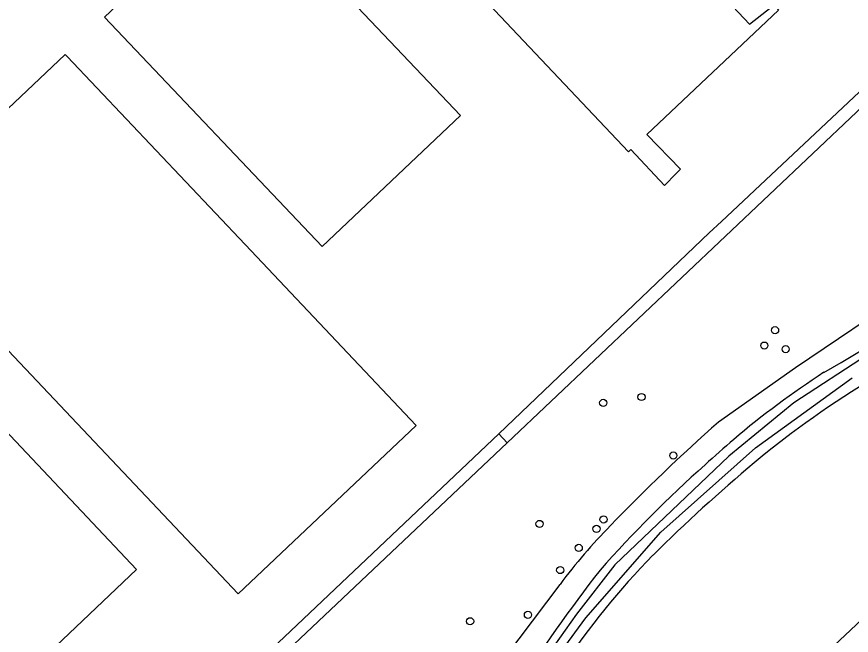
# Model space of a CAD drawing. Extents: x 156651 to 158072, y 387631 to 388990.
# Drawn here: x 157706.2 to 157820.1, y 388276.8 to 388361.2 of the extents above; entities that cross this region are included whole.
import ezdxf

# ---------------------------------------------------------------- set-up
doc = ezdxf.new("R2010")
doc.units = 0
for name, color, linetype in [('IMGEO_Boom', 7, 'Continuous'), ('IMGEO_Grasland_overig', 7, 'Continuous'), ('IMGEO_Groenvoorziening', 7, 'Continuous'), ('IMGEO_Hek', 7, 'Continuous'), ('IMGEO_Loofbos', 7, 'Continuous'), ('IMGEO_Pand', 7, 'Continuous'), ('IMGEO_Waterloop', 7, 'Continuous')]:
    doc.layers.add(name, color=color, linetype=linetype)

msp = doc.modelspace()

# ---------------------------------------------------------------- linework, layer by layer
at = {"layer": 'IMGEO_Boom'}
for centre in [(157809.72, 388318.4), (157808.26, 388316.3), (157811.17, 388315.82), (157791.49, 388309.28), (157786.26, 388308.48), (157795.83, 388301.29), (157786.31, 388292.57), (157777.57, 388291.96), (157785.34, 388291.28), (157782.92, 388288.69), (157780.39, 388285.66), (157768.09, 388278.67), (157775.98, 388279.55)]:
    msp.add_circle(centre, 0.489, dxfattribs=at)
at = {"layer": 'IMGEO_Grasland_overig'}
msp.add_lwpolyline([(157714.48, 388249.93), (157742.73, 388276.53), (157772, 388304.24)], dxfattribs=at)
at = {"layer": 'IMGEO_Groenvoorziening'}
for points in [[(157737.09, 388200.43), (157752.35, 388214.95), (157773, 388234.45), (157807.27, 388264.9), (157811.67, 388269.65), (157823.85, 388281.05), (157849.76, 388305.31), (157875.06, 388329), (157882.58, 388335.98), (157895.55, 388348.69), (157898.68, 388351.56)], [(157807.96, 388301.2), (157806.88, 388300.31)]]:
    msp.add_lwpolyline(points, dxfattribs=at)
for centre, radius, start, end in [((157679.78, 388552.12), 275.7, 299.7036, 304.1786), ((157882.57, 388210.89), 121.39, 123.0378, 130.2853), ((157896.25, 388191.46), 140.86, 120.6488, 128.8188), ((157882.86, 388210.6), 121.79, 130.3014, 132.758), ((157915.08, 388170.98), 172.79, 131.6842, 138.4157), ((157947.74, 388131.99), 219.48, 129.9231, 134.8108), ((157868.74, 388213.66), 105.88, 135.6314, 146.3009), ((157962.63, 388148.26), 223.91, 142.1451, 147.2893)]:
    msp.add_arc(centre, radius, start, end, dxfattribs=at)
at = {"layer": 'IMGEO_Hek'}
for points in [[(157773.13, 388303.04), (157820.85, 388348.15), (157914.85, 388436.68)], [(157772, 388304.24), (157773.13, 388303.04)], [(157714.48, 388249.93), (157715.11, 388249.5), (157715.75, 388248.8), (157773.13, 388303.04)]]:
    msp.add_lwpolyline(points, dxfattribs=at)
at = {"layer": 'IMGEO_Loofbos'}
for points in [[(157772, 388304.24), (157800.74, 388331.68), (157802.4, 388333.22), (157830.27, 388359.41), (157831.25, 388358.58), (157887.63, 388411.68), (157918.58, 388441.08)], [(157843.54, 388334.2), (157812.51, 388313.25), (157801.99, 388305.86)], [(157772, 388304.24), (157773.13, 388303.04), (157715.75, 388248.8), (157715.11, 388249.5), (157714.48, 388249.93)], [(157780.36, 388283.71), (157769.12, 388268.84)]]:
    msp.add_lwpolyline(points, dxfattribs=at)
for centre, radius, start, end in [((157973.96, 388111.81), 259.29, 131.5465, 136.0613), ((157843.22, 388236.64), 78.53, 135.4545, 143.1712)]:
    msp.add_arc(centre, radius, start, end, dxfattribs=at)
at = {"layer": 'IMGEO_Pand'}
for points in [[(157806.23, 388360.19), (157809.59, 388362.81), (157810.18, 388362.06), (157792.22, 388345.1), (157796.8, 388340.39), (157796.23, 388339.8), (157794.64, 388338.17), (157790.05, 388343.06), (157789.72, 388342.74), (157746.8, 388388.16), (157771.15, 388411.21), (157789.61, 388387.97), (157784.09, 388383.59), (157789.84, 388377.52), (157794.5, 388381.2), (157801.58, 388372.22), (157797.75, 388369.2), (157806.23, 388360.19)], [(157766.76, 388347.72), (157747.91, 388329.81), (157718.17, 388361.13), (157730.1, 388372.44)], [(157744.83, 388370.8), (157766.76, 388347.72)], [(157760.72, 388305.4), (157736.41, 388282.4), (157688.52, 388333.06), (157712.82, 388356.05), (157713.08, 388355.78), (157737.37, 388330.09), (157760.72, 388305.4)], [(157692.42, 388273.24), (157660.73, 388306.77), (157663.25, 388309.16), (157664.82, 388307.49), (157679.51, 388321.39), (157677.94, 388323.06), (157678.7, 388323.78), (157680.26, 388322.13), (157683.43, 388325.13), (157684.77, 388323.72), (157685.77, 388324.68), (157722.55, 388285.76), (157700.43, 388264.76)]]:
    msp.add_lwpolyline(points, dxfattribs=at)
at = {"layer": 'IMGEO_Waterloop'}
for points in [[(157822.34, 388315.05), (157812.3, 388308.49), (157803.42, 388301.23), (157787.85, 388286.36), (157782.6, 388279.64), (157777.19, 388271.99)], [(157772.77, 388263.99), (157783.89, 388279.13), (157794.13, 388290.83), (157807.03, 388302.34), (157820.24, 388311.92)]]:
    msp.add_lwpolyline(points, dxfattribs=at)

doc.saveas('drawing.dxf')
